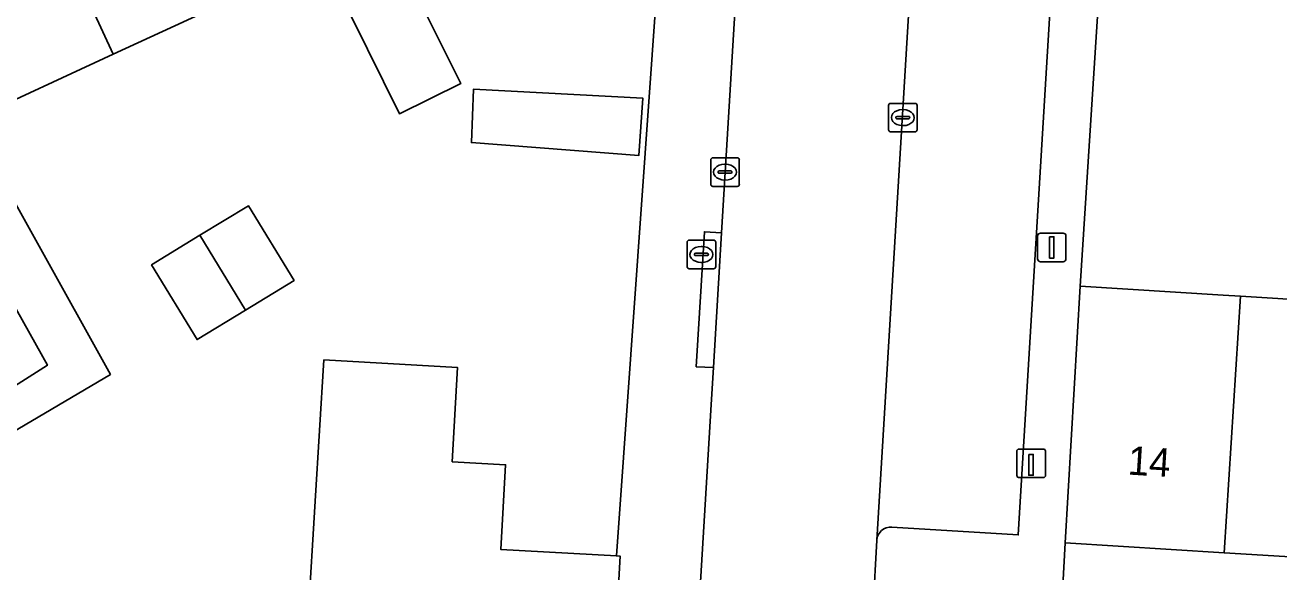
# Model space of a CAD drawing. Extents: x 160102 to 160934, y 382045 to 382923.
# Drawn here: x 160536.3 to 160580.16, y 382645.69 to 382664.84 of the extents above; entities that cross this region are included whole.
import ezdxf

# ---------------------------------------------------------------- set-up
doc = ezdxf.new("R2010")
doc.units = 0
for name, color, linetype in [('IMGEO_Brandkraan', 7, 'Continuous'), ('IMGEO_Erf', 7, 'Continuous'), ('IMGEO_Kolk', 7, 'Continuous'), ('IMGEO_Laadpaal', 7, 'Continuous'), ('IMGEO_Lichtmast', 7, 'Continuous'), ('IMGEO_Pand', 7, 'Continuous'), ('IMGEO_Pand_nummerreeks', 7, 'Continuous'), ('IMGEO_Parkeervlak_open', 7, 'Continuous'), ('IMGEO_Rijbaan_lokaal_open', 7, 'Continuous'), ('IMGEO_Voetpad_open', 7, 'Continuous')]:
    doc.layers.add(name, color=color, linetype=linetype)

msp = doc.modelspace()

# ---------------------------------------------------------------- linework, layer by layer
at = {"layer": 'IMGEO_Brandkraan'}
for p, q in [((160559.459, 382656.379), (160559.459, 382657.231)), ((160559.534, 382657.305), (160560.386, 382657.305)), ((160559.947, 382657.085), (160559.972, 382657.085)), ((160560.46, 382657.231), (160560.46, 382656.379)), ((160559.718, 382656.799), (160559.718, 382656.811)), ((160560.156, 382656.762), (160559.758, 382656.762)), ((160559.761, 382656.848), (160560.159, 382656.848)), ((160559.97, 382656.525), (160559.945, 382656.525)), ((160560.202, 382656.811), (160560.202, 382656.799)), ((160560.386, 382656.305), (160559.534, 382656.305))]:
    msp.add_line(p, q, dxfattribs=at)
for points in [[(160559.459, 382656.379), (160559.459, 382657.231)], [(160559.534, 382657.305), (160560.386, 382657.305)], [(160560.46, 382657.231), (160560.46, 382656.379)], [(160560.386, 382656.305), (160559.534, 382656.305)]]:
    msp.add_lwpolyline(points, dxfattribs=at)
for centre, radius, start, end in [((160559.536, 382657.229), 0.0765, 91.552, 178.448), ((160559.536, 382657.229), 0.0765, 91.552, 178.448), ((160560.384, 382657.229), 0.0765, 1.552, 88.448), ((160560.384, 382657.229), 0.0765, 1.552, 88.448), ((160559.758, 382656.808), 0.0403, 85.8775, 175.7526), ((160559.755, 382656.798), 0.0366, 178.938, 274.7102), ((160560.159, 382656.805), 0.043, 264.8664, 352.4533), ((160560.163, 382656.81), 0.0386, 1.7309, 96.639), ((160559.536, 382656.381), 0.0765, 181.552, 268.448), ((160559.536, 382656.381), 0.0765, 181.552, 268.448), ((160560.384, 382656.381), 0.0765, 271.552, 358.448), ((160560.384, 382656.381), 0.0765, 271.552, 358.448)]:
    msp.add_arc(centre, radius, start, end, dxfattribs=at)
for centre, major_axis, ratio, start_param, end_param in [((160559.946, 382656.805), (-0.387, 0.002), 0.722429, 4.712389, 7.853982), ((160559.971, 382656.805), (-0.39, 0.002), 0.717154, 1.570796, 4.712389)]:
    msp.add_ellipse(centre, major_axis=major_axis, ratio=ratio, start_param=start_param, end_param=end_param, dxfattribs=at)
at = {"layer": 'IMGEO_Erf'}
for points in [[(160546.206, 382644.13), (160546.454, 382648.171), (160546.757, 382653.113), (160551.425, 382652.852), (160551.241, 382649.547), (160553.108, 382649.443), (160552.942, 382646.477), (160556.986, 382646.251), (160558.741, 382670.853)], [(160573.857, 382665.884), (160573.215, 382655.694), (160578.206, 382655.383), (160578.818, 382655.345), (160584.206, 382655.009), (160589.592, 382654.673), (160589.727, 382656.867), (160592.87, 382658.516), (160594.726, 382654.382), (160595.175, 382654.357), (160596.033, 382655.208), (160595.09, 382656.16), (160599.072, 382660.142), (160602.881, 382663.95), (160606.858, 382667.926), (160611.539, 382663.245), (160615.028, 382666.729)], [(160544.281, 382666.081), (160539.386, 382663.816), (160534.345, 382661.483), (160539.285, 382652.603), (160528.044, 382645.969)], [(160534.928, 382651.558), (160537.081, 382652.924), (160532.881, 382660.447)]]:
    msp.add_lwpolyline(points, dxfattribs=at)
for points in [[(160549.397, 382661.729), (160547.715, 382665.129), (160549.857, 382666.188), (160551.539, 382662.789)], [(160551.912, 382660.723), (160551.989, 382662.592), (160557.916, 382662.274), (160557.775, 382660.273)], [(160540.723, 382656.441), (160542.418, 382657.475), (160544.113, 382658.509), (160545.709, 382655.893), (160544.014, 382654.859), (160542.319, 382653.825)]]:
    msp.add_lwpolyline(points, close=True, dxfattribs=at)
at = {"layer": 'IMGEO_Kolk'}
for p, q in [((160566.505, 382661.169), (160566.505, 382662.021)), ((160566.58, 382662.095), (160567.432, 382662.095)), ((160566.993, 382661.875), (160567.018, 382661.875)), ((160567.506, 382662.021), (160567.506, 382661.169)), ((160566.764, 382661.589), (160566.764, 382661.601)), ((160567.202, 382661.552), (160566.804, 382661.552)), ((160566.807, 382661.638), (160567.205, 382661.638)), ((160567.248, 382661.601), (160567.248, 382661.589)), ((160567.432, 382661.095), (160566.58, 382661.095)), ((160567.016, 382661.315), (160566.991, 382661.315)), ((160560.285, 382659.262), (160560.285, 382660.114)), ((160560.36, 382660.188), (160561.212, 382660.188)), ((160561.286, 382660.114), (160561.286, 382659.262)), ((160560.544, 382659.682), (160560.544, 382659.694)), ((160560.982, 382659.645), (160560.584, 382659.645)), ((160560.587, 382659.731), (160560.985, 382659.731)), ((160560.773, 382659.968), (160560.798, 382659.968)), ((160561.028, 382659.694), (160561.028, 382659.682)), ((160561.212, 382659.188), (160560.36, 382659.188)), ((160560.796, 382659.408), (160560.771, 382659.408))]:
    msp.add_line(p, q, dxfattribs=at)
for points in [[(160566.505, 382661.169), (160566.505, 382662.021)], [(160566.58, 382662.095), (160567.432, 382662.095)], [(160567.506, 382662.021), (160567.506, 382661.169)], [(160567.432, 382661.095), (160566.58, 382661.095)], [(160560.285, 382659.262), (160560.285, 382660.114)], [(160560.36, 382660.188), (160561.212, 382660.188)], [(160561.286, 382660.114), (160561.286, 382659.262)], [(160561.212, 382659.188), (160560.36, 382659.188)]]:
    msp.add_lwpolyline(points, dxfattribs=at)
for centre, radius, start, end in [((160566.582, 382662.019), 0.0765, 91.552, 178.448), ((160566.582, 382662.019), 0.0765, 91.552, 178.448), ((160567.43, 382662.019), 0.0765, 1.552, 88.448), ((160567.43, 382662.019), 0.0765, 1.552, 88.448), ((160566.804, 382661.598), 0.0403, 85.8775, 175.7526), ((160566.801, 382661.588), 0.0366, 178.938, 274.7102), ((160567.205, 382661.595), 0.043, 264.8664, 352.4533), ((160567.209, 382661.6), 0.0386, 1.7309, 96.639), ((160566.582, 382661.171), 0.0765, 181.552, 268.448), ((160566.582, 382661.171), 0.0765, 181.552, 268.448), ((160567.43, 382661.171), 0.0765, 271.552, 358.448), ((160567.43, 382661.171), 0.0765, 271.552, 358.448), ((160560.362, 382660.112), 0.0765, 91.552, 178.448), ((160560.362, 382660.112), 0.0765, 91.552, 178.448), ((160561.21, 382660.112), 0.0765, 1.552, 88.448), ((160561.21, 382660.112), 0.0765, 1.552, 88.448), ((160560.584, 382659.691), 0.0403, 85.8775, 175.7526), ((160560.581, 382659.681), 0.0366, 178.938, 274.7102), ((160560.985, 382659.688), 0.043, 264.8664, 352.4533), ((160560.989, 382659.693), 0.0386, 1.7309, 96.639), ((160560.362, 382659.264), 0.0765, 181.552, 268.448), ((160560.362, 382659.264), 0.0765, 181.552, 268.448), ((160561.21, 382659.264), 0.0765, 271.552, 358.448), ((160561.21, 382659.264), 0.0765, 271.552, 358.448)]:
    msp.add_arc(centre, radius, start, end, dxfattribs=at)
for centre, major_axis, ratio, start_param, end_param in [((160566.992, 382661.595), (-0.387, 0.002), 0.722429, 4.712389, 7.853982), ((160567.017, 382661.595), (-0.39, 0.002), 0.717154, 1.570796, 4.712389), ((160560.772, 382659.688), (-0.387, 0.002), 0.722429, 4.712389, 7.853982), ((160560.797, 382659.688), (-0.39, 0.002), 0.717154, 1.570796, 4.712389)]:
    msp.add_ellipse(centre, major_axis=major_axis, ratio=ratio, start_param=start_param, end_param=end_param, dxfattribs=at)
at = {"layer": 'IMGEO_Laadpaal'}
for p, q in [((160571.911, 382649.992), (160571.07, 382649.992)), ((160571.911, 382649.992), (160571.07, 382649.992)), ((160570.995, 382649.908), (160570.995, 382649.067)), ((160570.995, 382649.908), (160570.995, 382649.067)), ((160571.995, 382649.076), (160571.995, 382649.917)), ((160571.995, 382649.076), (160571.995, 382649.917)), ((160571.079, 382648.992), (160571.92, 382648.992)), ((160571.079, 382648.992), (160571.92, 382648.992))]:
    msp.add_line(p, q, dxfattribs=at)
msp.add_lwpolyline([(160571.41, 382649.805), (160571.57, 382649.805), (160571.57, 382649.072), (160571.41, 382649.072), (160571.41, 382649.805)], dxfattribs=at)
for centre, start, end in [((160571.073, 382649.914), 92.4484, 184.2845), ((160571.073, 382649.914), 92.4484, 184.2845), ((160571.917, 382649.914), 2.4484, 94.2845), ((160571.917, 382649.914), 2.4484, 94.2845), ((160571.073, 382649.07), 182.4484, 274.2845), ((160571.073, 382649.07), 182.4484, 274.2845), ((160571.917, 382649.07), 272.4484, 4.2845), ((160571.917, 382649.07), 272.4484, 4.2845)]:
    msp.add_arc(centre, 0.0779, start, end, dxfattribs=at)
at = {"layer": 'IMGEO_Lichtmast'}
for p, q in [((160571.721, 382656.651), (160571.721, 382657.451)), ((160571.721, 382657.451), (160571.721, 382656.651)), ((160571.821, 382657.551), (160572.611, 382657.551)), ((160572.611, 382657.551), (160571.821, 382657.551)), ((160572.711, 382657.451), (160572.711, 382656.651)), ((160572.711, 382656.651), (160572.711, 382657.451)), ((160572.611, 382656.551), (160571.821, 382656.551)), ((160571.821, 382656.551), (160572.611, 382656.551))]:
    msp.add_line(p, q, dxfattribs=at)
msp.add_lwpolyline([(160572.141, 382657.426), (160572.291, 382657.426), (160572.291, 382656.676), (160572.141, 382656.676), (160572.141, 382657.426)], dxfattribs=at)
for centre, start, end in [((160571.821, 382657.451), 90, 180), ((160571.821, 382657.451), 90, 180), ((160572.611, 382657.451), 0, 90), ((160572.611, 382657.451), 360, 90), ((160571.821, 382656.651), 180, 270), ((160571.821, 382656.651), 180, 270), ((160572.611, 382656.651), 270, 0), ((160572.611, 382656.651), 270, 0)]:
    msp.add_arc(centre, 0.1, start, end, dxfattribs=at)
at = {"layer": 'IMGEO_Pand'}
for points in [[(160544.281, 382666.081), (160540.521, 382674.216), (160535.624, 382671.952), (160539.386, 382663.816)], [(160535.624, 382671.952), (160530.575, 382669.618), (160532.677, 382665.082), (160534.345, 382661.483), (160539.386, 382663.816)], [(160549.857, 382666.188), (160547.715, 382665.129), (160549.397, 382661.729), (160551.539, 382662.789)], [(160557.775, 382660.273), (160557.916, 382662.274), (160551.989, 382662.592), (160551.912, 382660.723)], [(160542.418, 382657.475), (160544.014, 382654.859), (160545.709, 382655.893), (160544.113, 382658.509)], [(160542.418, 382657.475), (160540.723, 382656.441), (160542.319, 382653.825), (160544.014, 382654.859)], [(160578.818, 382655.345), (160578.206, 382655.383), (160573.215, 382655.694), (160572.688, 382646.71), (160578.247, 382646.363)], [(160578.818, 382655.345), (160578.247, 382646.363), (160583.643, 382646.027), (160584.206, 382655.009)], [(160556.798, 382640.635), (160557.112, 382646.244), (160556.986, 382646.251), (160552.942, 382646.477), (160553.108, 382649.443), (160551.241, 382649.547), (160551.425, 382652.852), (160546.757, 382653.113), (160546.454, 382648.171), (160546.206, 382644.13), (160541.762, 382644.377), (160541.6, 382641.486), (160551.806, 382640.915)]]:
    msp.add_lwpolyline(points, close=True, dxfattribs=at)
at = {"layer": 'IMGEO_Parkeervlak_open'}
msp.add_lwpolyline([(160566.621, 382647.256), (160571.042, 382646.982), (160572.267, 382667.207), (160567.339, 382667.505), (160566.092, 382646.804)], dxfattribs=at)
msp.add_arc((160566.587, 382646.76), 0.497, 86.0495, 174.9745, dxfattribs=at)
at = {"layer": 'IMGEO_Rijbaan_lokaal_open'}
for points in [[(160566.387, 382668.056), (160566.391, 382668.225), (160561.33, 382668.552), (160560.666, 382657.566), (160560.381, 382652.847), (160560.314, 382651.738), (160560.078, 382647.846), (160558.551, 382622.576), (160564.608, 382622.234), (160564.639, 382623.225), (160565.964, 382644.462), (160566.092, 382646.804)], [(160566.092, 382646.804), (160567.339, 382667.505), (160566.848, 382667.552)]]:
    msp.add_lwpolyline(points, dxfattribs=at)
at = {"layer": 'IMGEO_Voetpad_open'}
for points in [[(160560.078, 382647.846), (160560.314, 382651.738), (160560.381, 382652.847), (160559.777, 382652.871), (160560.067, 382657.602), (160560.666, 382657.566), (160561.33, 382668.552), (160562.566, 382674.544), (160558.013, 382672.437), (160558.741, 382670.853), (160556.986, 382646.251), (160557.112, 382646.244), (160556.798, 382640.635), (160556.726, 382639.403), (160556.379, 382633.201), (160556.089, 382628.021), (160555.794, 382622.732), (160558.551, 382622.576)], [(160529.514, 382669.32), (160528.454, 382669.022), (160532.881, 382660.447), (160537.081, 382652.924), (160534.928, 382651.558), (160535.08, 382651.302), (160532.135, 382649.553), (160530.465, 382648.561), (160530.395, 382648.678), (160530.139, 382648.515), (160527.434, 382646.986), (160528.044, 382645.969), (160539.285, 382652.603), (160534.345, 382661.483), (160533.596, 382661.136)], [(160560.666, 382657.566), (160560.067, 382657.602), (160559.777, 382652.871), (160560.381, 382652.847)]]:
    msp.add_lwpolyline(points, close=True, dxfattribs=at)
for points in [[(160627.418, 382669.217), (160624.229, 382672.472), (160622.246, 382670.519), (160613.22, 382661.494), (160609.262, 382657.537), (160605.445, 382653.722), (160601.487, 382649.764), (160596.868, 382645.21), (160594.618, 382645.343), (160589.039, 382645.691), (160583.643, 382646.027), (160578.247, 382646.363), (160572.688, 382646.71), (160572.517, 382643.697), (160594.94, 382642.316), (160595.895, 382642.255), (160598.055, 382642.116), (160599.434, 382643.506), (160606.589, 382650.637), (160609.529, 382653.566), (160612.504, 382656.531)], [(160572.688, 382646.71), (160573.215, 382655.694), (160573.857, 382665.884), (160574.038, 382668.668), (160567.329, 382669.046), (160567.339, 382667.505), (160572.267, 382667.207), (160571.042, 382646.982), (160566.621, 382647.256)], [(160566.092, 382646.804), (160565.964, 382644.462)], [(160570.513, 382620.244), (160571.104, 382620.207), (160571.149, 382620.94), (160572.304, 382640.153), (160572.517, 382643.697), (160572.688, 382646.71)]]:
    msp.add_lwpolyline(points, dxfattribs=at)
msp.add_arc((160566.587, 382646.76), 0.497, 86.0495, 174.9745, dxfattribs=at)

# ---------------------------------------------------------------- texts
at = {"layer": 'IMGEO_Pand_nummerreeks'}
msp.add_text('14', height=1, rotation=356.4331, dxfattribs=at).set_placement((160574.853, 382649.1))

doc.saveas('drawing.dxf')
